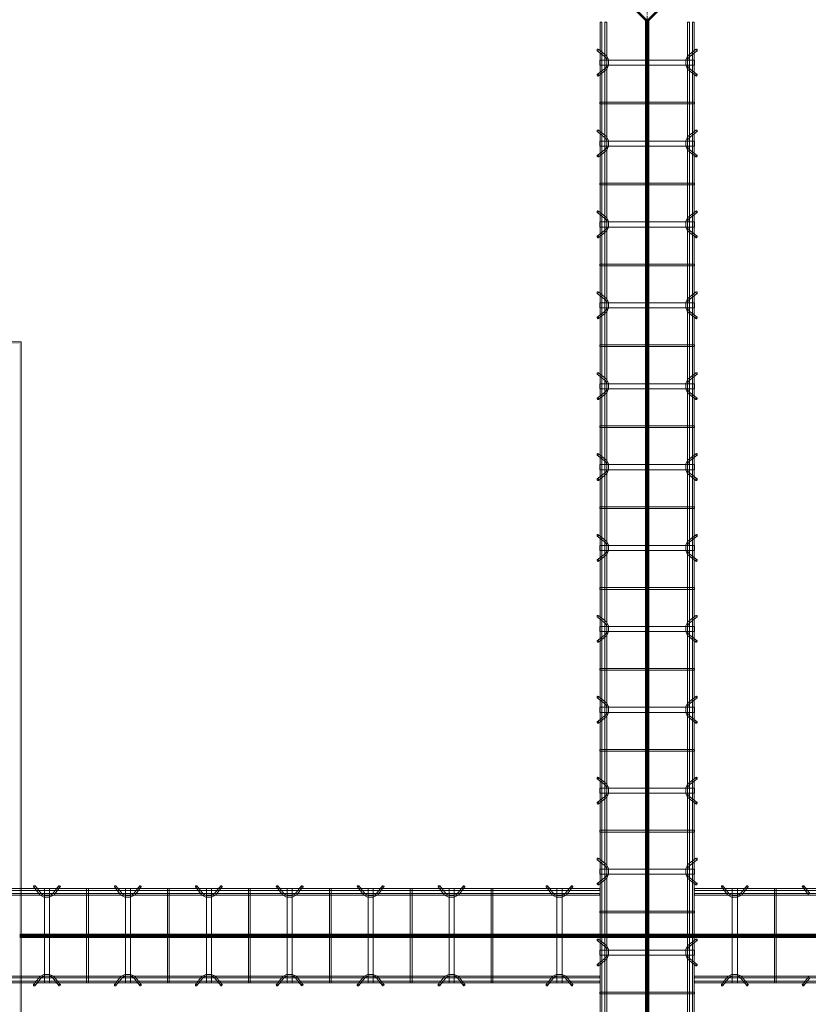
# Model space of a CAD drawing. Header units: inches. Extents: x -4136 to 1945, y -6639 to 12387.
# Tile 515 of 656: x -2920 to -2803, y 11681 to 11827. Entities that reach past the tile are written whole.
import ezdxf

# ---------------------------------------------------------------- set-up
doc = ezdxf.new("R2010")
doc.units = ezdxf.units.IN
doc.header["$MEASUREMENT"] = 0
doc.linetypes.add('Línea de rejilla', pattern=[0.875, 0.5, -0.125, 0.125, -0.125])
for name, color, linetype, lineweight in [('A-FLOR', 7, 'Continuous', 9), ('A-GENM', 7, 'Continuous', 9), ('S-BEAM', 7, 'Continuous', 9), ('S-GRID', 7, 'Continuous', 9)]:
    doc.layers.add(name, color=color, linetype=linetype, lineweight=lineweight)

# ---------------------------------------------------------------- blocks, each defined once
blk = doc.blocks.new('Dowel bar assembly - Dowel bar assembly-673887-SLAB ON GROUND JOINTS')
at = {"layer": 'S-BEAM', "color": 253, "true_color": 0xaaaaaa}
for p, q in [((149.1, 1.98), (0, 1.98)), ((0, 1.98), (0, 1.72)), ((0, 1.72), (0, 1.98)), ((0, 1.72), (149.1, 1.72)), ((4.02, 2.23), (4.97, 1.03)), ((5.18, 1.19), (4.23, 2.39)), ((5.63, 1.99), (5.63, -12.01)), ((6.38, 1.99), (5.63, 1.99)), ((5.63, 1.99), (6.38, 1.99)), ((6.38, -12.01), (6.38, 1.99)), ((7.76, 2.39), (6.81, 1.19)), ((7.01, 1.03), (7.96, 2.23)), ((11.87, 1.99), (11.87, -12.01)), ((12.13, 1.99), (11.87, 1.99)), ((11.87, 1.99), (12.13, 1.99)), ((12.13, -12.01), (12.13, 1.99)), ((16.02, 2.23), (16.97, 1.03)), ((17.18, 1.19), (16.23, 2.39)), ((149.1, 1.25), (0, 1.25)), ((0, 0.99), (0, 1.25)), ((0, 1.25), (0, 0.99)), ((0, 0.99), (149.1, 0.99)), ((149.1, -11.01), (0, -11.01)), ((0, -11.27), (0, -11.01)), ((0, -11.01), (0, -11.27)), ((0, -11.27), (149.1, -11.27)), ((4.97, -11.05), (4.02, -12.25)), ((4.23, -12.41), (5.18, -11.21)), ((6.81, -11.21), (7.76, -12.41)), ((7.96, -12.25), (7.01, -11.05)), ((16.97, -11.05), (16.02, -12.25)), ((16.23, -12.41), (17.18, -11.21)), ((149.1, -11.74), (0, -11.74)), ((0, -12), (0, -11.74)), ((0, -11.74), (0, -12)), ((0, -12), (149.1, -12)), ((6.38, -12.01), (5.63, -12.01)), ((5.63, -12.01), (6.38, -12.01)), ((12.13, -12.01), (11.87, -12.01)), ((11.87, -12.01), (12.13, -12.01))]:
    blk.add_line(p, q, dxfattribs=at)
at = {"layer": 'S-BEAM', "color": 253, "true_color": 0xaaaaaa, "flags": 128}
for points in [[(4.97, 1.03), (5.53, 0.73), (6.39, 0.72), (6.97, 0.99), (7.01, 1.03)], [(5.18, 1.19), (5.62, 0.97), (6.38, 0.98), (6.81, 1.19)], [(4.97, -11.05), (5.53, -10.75), (6.39, -10.74), (6.97, -11.01), (7.01, -11.05)], [(5.18, -11.21), (5.62, -10.99), (6.38, -11), (6.81, -11.21)]]:
    blk.add_lwpolyline(points, dxfattribs=at)
at = {"layer": 'S-BEAM', "color": 253, "true_color": 0xaaaaaa}
for centre, major_axis, start_param, end_param in [((4.12, 2.31), (0.101, 0.08), 5.709265, 8.850858), ((4.12, 2.31), (0.101, 0.08), 2.567673, 5.709265), ((7.86, 2.31), (-0.101, 0.08), 3.715513, 6.857105), ((7.86, 2.31), (-0.101, 0.08), 0.57392, 3.715513), ((16.12, 2.31), (0.101, 0.08), 5.709265, 8.850858), ((16.12, 2.31), (0.101, 0.08), 2.567673, 5.709265), ((4.12, -12.33), (-0.101, 0.08), 3.715513, 6.857105), ((4.12, -12.33), (-0.101, 0.08), 0.57392, 3.715513), ((7.86, -12.33), (0.101, 0.08), 5.709265, 8.850858), ((7.86, -12.33), (0.101, 0.08), 2.567673, 5.709265), ((16.12, -12.33), (-0.101, 0.08), 3.715513, 6.857105), ((16.12, -12.33), (-0.101, 0.08), 0.57392, 3.715513)]:
    blk.add_ellipse(centre, major_axis=major_axis, ratio=0.816528, start_param=start_param, end_param=end_param, dxfattribs=at)
blk = doc.blocks.new('Dowel bar assembly - Dowel bar assembly-680286-SLAB ON GROUND JOINTS')
at = {"layer": 'S-BEAM', "color": 253, "true_color": 0xaaaaaa}
for p, q in [((88, 1.98), (0, 1.98)), ((0, 1.98), (0, 1.72)), ((0, 1.72), (0, 1.98)), ((0, 1.72), (88, 1.72)), ((4.02, 2.23), (4.97, 1.03)), ((5.18, 1.19), (4.23, 2.39)), ((5.63, 1.99), (5.63, -12.01)), ((6.38, 1.99), (5.63, 1.99)), ((5.63, 1.99), (6.38, 1.99)), ((6.38, -12.01), (6.38, 1.99)), ((7.76, 2.39), (6.81, 1.19)), ((7.01, 1.03), (7.96, 2.23)), ((11.87, 1.99), (11.87, -12.01)), ((12.13, 1.99), (11.87, 1.99)), ((11.87, 1.99), (12.13, 1.99)), ((12.13, -12.01), (12.13, 1.99)), ((16.02, 2.23), (16.97, 1.03)), ((17.18, 1.19), (16.23, 2.39)), ((17.63, 1.99), (17.63, -12.01)), ((18.38, 1.99), (17.63, 1.99)), ((17.63, 1.99), (18.38, 1.99)), ((18.38, -12.01), (18.38, 1.99)), ((19.76, 2.39), (18.81, 1.19)), ((19.01, 1.03), (19.96, 2.23)), ((23.87, 1.99), (23.87, -12.01)), ((24.13, 1.99), (23.87, 1.99)), ((23.87, 1.99), (24.13, 1.99)), ((24.13, -12.01), (24.13, 1.99)), ((28.02, 2.23), (28.97, 1.03)), ((29.18, 1.19), (28.23, 2.39)), ((29.63, 1.99), (29.63, -12.01)), ((30.38, 1.99), (29.63, 1.99)), ((29.63, 1.99), (30.38, 1.99)), ((30.38, -12.01), (30.38, 1.99)), ((31.76, 2.39), (30.81, 1.19)), ((31.01, 1.03), (31.96, 2.23)), ((35.87, 1.99), (35.87, -12.01)), ((36.13, 1.99), (35.87, 1.99)), ((35.87, 1.99), (36.13, 1.99)), ((36.13, -12.01), (36.13, 1.99)), ((40.02, 2.23), (40.97, 1.03)), ((41.18, 1.19), (40.23, 2.39)), ((41.63, 1.99), (41.63, -12.01)), ((42.38, 1.99), (41.63, 1.99)), ((41.63, 1.99), (42.38, 1.99)), ((42.38, -12.01), (42.38, 1.99)), ((43.76, 2.39), (42.81, 1.19)), ((43.01, 1.03), (43.96, 2.23)), ((47.87, 1.99), (47.87, -12.01)), ((48.13, 1.99), (47.87, 1.99)), ((47.87, 1.99), (48.13, 1.99)), ((48.13, -12.01), (48.13, 1.99)), ((52.02, 2.23), (52.97, 1.03)), ((53.18, 1.19), (52.23, 2.39)), ((53.63, 1.99), (53.63, -12.01)), ((54.38, 1.99), (53.63, 1.99)), ((53.63, 1.99), (54.38, 1.99)), ((54.38, -12.01), (54.38, 1.99)), ((55.76, 2.39), (54.81, 1.19)), ((55.01, 1.03), (55.96, 2.23)), ((59.87, 1.99), (59.87, -12.01)), ((60.13, 1.99), (59.87, 1.99)), ((59.87, 1.99), (60.13, 1.99)), ((60.13, -12.01), (60.13, 1.99)), ((64.02, 2.23), (64.97, 1.03)), ((65.18, 1.19), (64.23, 2.39)), ((65.63, 1.99), (65.63, -12.01)), ((66.38, 1.99), (65.63, 1.99)), ((65.63, 1.99), (66.38, 1.99)), ((66.38, -12.01), (66.38, 1.99)), ((67.76, 2.39), (66.81, 1.19)), ((67.01, 1.03), (67.96, 2.23)), ((71.87, 1.99), (71.87, -12.01)), ((72.13, 1.99), (71.87, 1.99)), ((71.87, 1.99), (72.13, 1.99)), ((72.13, -12.01), (72.13, 1.99)), ((80.02, 2.23), (80.97, 1.03)), ((81.18, 1.19), (80.23, 2.39)), ((81.62, 1.99), (81.62, -12.01)), ((82.38, 1.99), (81.62, 1.99)), ((81.62, 1.99), (82.38, 1.99)), ((82.38, -12.01), (82.38, 1.99)), ((83.76, 2.39), (82.81, 1.19)), ((83.01, 1.03), (83.96, 2.23)), ((88, 1.98), (88, 1.72)), ((88, 1.72), (88, 1.98)), ((88, 1.25), (0, 1.25)), ((0, 0.99), (0, 1.25)), ((0, 1.25), (0, 0.99)), ((0, 0.99), (88, 0.99)), ((88, 0.99), (88, 1.25)), ((88, 1.25), (88, 0.99)), ((88, -11.01), (0, -11.01)), ((0, -11.27), (0, -11.01)), ((0, -11.01), (0, -11.27)), ((0, -11.27), (88, -11.27)), ((4.97, -11.05), (4.02, -12.25)), ((4.23, -12.41), (5.18, -11.21)), ((6.81, -11.21), (7.76, -12.41)), ((7.96, -12.25), (7.01, -11.05)), ((16.97, -11.05), (16.02, -12.25)), ((16.23, -12.41), (17.18, -11.21)), ((18.81, -11.21), (19.76, -12.41)), ((19.96, -12.25), (19.01, -11.05)), ((28.97, -11.05), (28.02, -12.25)), ((28.23, -12.41), (29.18, -11.21)), ((30.81, -11.21), (31.76, -12.41)), ((31.96, -12.25), (31.01, -11.05)), ((40.97, -11.05), (40.02, -12.25)), ((40.23, -12.41), (41.18, -11.21)), ((42.81, -11.21), (43.76, -12.41)), ((43.96, -12.25), (43.01, -11.05)), ((52.97, -11.05), (52.02, -12.25)), ((52.23, -12.41), (53.18, -11.21)), ((54.81, -11.21), (55.76, -12.41)), ((55.96, -12.25), (55.01, -11.05)), ((64.97, -11.05), (64.02, -12.25)), ((64.23, -12.41), (65.18, -11.21)), ((66.81, -11.21), (67.76, -12.41)), ((67.96, -12.25), (67.01, -11.05)), ((80.97, -11.05), (80.02, -12.25)), ((80.23, -12.41), (81.18, -11.21)), ((82.81, -11.21), (83.76, -12.41)), ((83.96, -12.25), (83.01, -11.05)), ((88, -11.27), (88, -11.01)), ((88, -11.01), (88, -11.27)), ((88, -11.74), (0, -11.74)), ((0, -12), (0, -11.74)), ((0, -11.74), (0, -12)), ((0, -12), (88, -12)), ((6.38, -12.01), (5.63, -12.01)), ((5.63, -12.01), (6.38, -12.01)), ((12.13, -12.01), (11.87, -12.01)), ((11.87, -12.01), (12.13, -12.01)), ((18.38, -12.01), (17.63, -12.01)), ((17.63, -12.01), (18.38, -12.01)), ((24.13, -12.01), (23.87, -12.01)), ((23.87, -12.01), (24.13, -12.01)), ((30.38, -12.01), (29.63, -12.01)), ((29.63, -12.01), (30.38, -12.01)), ((36.13, -12.01), (35.87, -12.01)), ((35.87, -12.01), (36.13, -12.01)), ((42.38, -12.01), (41.63, -12.01)), ((41.63, -12.01), (42.38, -12.01)), ((48.13, -12.01), (47.87, -12.01)), ((47.87, -12.01), (48.13, -12.01)), ((54.38, -12.01), (53.63, -12.01)), ((53.63, -12.01), (54.38, -12.01)), ((60.13, -12.01), (59.87, -12.01)), ((59.87, -12.01), (60.13, -12.01)), ((66.38, -12.01), (65.63, -12.01)), ((65.63, -12.01), (66.38, -12.01)), ((72.13, -12.01), (71.87, -12.01)), ((71.87, -12.01), (72.13, -12.01)), ((82.38, -12.01), (81.62, -12.01)), ((81.62, -12.01), (82.38, -12.01)), ((88, -12), (88, -11.74)), ((88, -11.74), (88, -12))]:
    blk.add_line(p, q, dxfattribs=at)
at = {"layer": 'S-BEAM', "color": 253, "true_color": 0xaaaaaa, "flags": 128}
for points in [[(4.97, 1.03), (5.53, 0.73), (6.39, 0.72), (6.97, 0.99), (7.01, 1.03)], [(5.18, 1.19), (5.62, 0.97), (6.38, 0.98), (6.81, 1.19)], [(16.97, 1.03), (17.53, 0.73), (18.39, 0.72), (18.97, 0.99), (19.01, 1.03)], [(17.18, 1.19), (17.62, 0.97), (18.38, 0.98), (18.81, 1.19)], [(28.97, 1.03), (29.53, 0.73), (30.39, 0.72), (30.97, 0.99), (31.01, 1.03)], [(29.18, 1.19), (29.62, 0.97), (30.38, 0.98), (30.81, 1.19)], [(40.97, 1.03), (41.53, 0.73), (42.39, 0.72), (42.97, 0.99), (43.01, 1.03)], [(41.18, 1.19), (41.62, 0.97), (42.38, 0.98), (42.81, 1.19)], [(52.97, 1.03), (53.53, 0.73), (54.39, 0.72), (54.97, 0.99), (55.01, 1.03)], [(53.18, 1.19), (53.62, 0.97), (54.38, 0.98), (54.81, 1.19)], [(64.97, 1.03), (65.53, 0.73), (66.39, 0.72), (66.97, 0.99), (67.01, 1.03)], [(65.18, 1.19), (65.62, 0.97), (66.38, 0.98), (66.81, 1.19)], [(80.97, 1.03), (81.53, 0.73), (82.39, 0.72), (82.97, 0.99), (83.01, 1.03)], [(81.18, 1.19), (81.62, 0.97), (82.38, 0.98), (82.81, 1.19)], [(4.97, -11.05), (5.53, -10.75), (6.39, -10.74), (6.97, -11.01), (7.01, -11.05)], [(5.18, -11.21), (5.62, -10.99), (6.38, -11), (6.81, -11.21)], [(16.97, -11.05), (17.53, -10.75), (18.39, -10.74), (18.97, -11.01), (19.01, -11.05)], [(17.18, -11.21), (17.62, -10.99), (18.38, -11), (18.81, -11.21)], [(28.97, -11.05), (29.53, -10.75), (30.39, -10.74), (30.97, -11.01), (31.01, -11.05)], [(29.18, -11.21), (29.62, -10.99), (30.38, -11), (30.81, -11.21)], [(40.97, -11.05), (41.53, -10.75), (42.39, -10.74), (42.97, -11.01), (43.01, -11.05)], [(41.18, -11.21), (41.62, -10.99), (42.38, -11), (42.81, -11.21)], [(52.97, -11.05), (53.53, -10.75), (54.39, -10.74), (54.97, -11.01), (55.01, -11.05)], [(53.18, -11.21), (53.62, -10.99), (54.38, -11), (54.81, -11.21)], [(64.97, -11.05), (65.53, -10.75), (66.39, -10.74), (66.97, -11.01), (67.01, -11.05)], [(65.18, -11.21), (65.62, -10.99), (66.38, -11), (66.81, -11.21)], [(80.97, -11.05), (81.53, -10.75), (82.39, -10.74), (82.97, -11.01), (83.01, -11.05)], [(81.18, -11.21), (81.62, -10.99), (82.38, -11), (82.81, -11.21)]]:
    blk.add_lwpolyline(points, dxfattribs=at)
at = {"layer": 'S-BEAM', "color": 253, "true_color": 0xaaaaaa}
for centre, major_axis, start_param, end_param in [((4.12, 2.31), (0.101, 0.08), 5.709265, 8.850858), ((4.12, 2.31), (0.101, 0.08), 2.567673, 5.709265), ((7.86, 2.31), (-0.101, 0.08), 3.715513, 6.857105), ((7.86, 2.31), (-0.101, 0.08), 0.57392, 3.715513), ((16.12, 2.31), (0.101, 0.08), 5.709265, 8.850858), ((16.12, 2.31), (0.101, 0.08), 2.567673, 5.709265), ((19.86, 2.31), (-0.101, 0.08), 3.715513, 6.857105), ((19.86, 2.31), (-0.101, 0.08), 0.57392, 3.715513), ((28.12, 2.31), (0.101, 0.08), 5.709265, 8.850858), ((28.12, 2.31), (0.101, 0.08), 2.567673, 5.709265), ((31.86, 2.31), (-0.101, 0.08), 3.715513, 6.857105), ((31.86, 2.31), (-0.101, 0.08), 0.57392, 3.715513), ((40.12, 2.31), (0.101, 0.08), 5.709265, 8.850858), ((40.12, 2.31), (0.101, 0.08), 2.567673, 5.709265), ((43.86, 2.31), (-0.101, 0.08), 3.715513, 6.857105), ((43.86, 2.31), (-0.101, 0.08), 0.57392, 3.715513), ((52.12, 2.31), (0.101, 0.08), 5.709265, 8.850858), ((52.12, 2.31), (0.101, 0.08), 2.567673, 5.709265), ((55.86, 2.31), (-0.101, 0.08), 3.715513, 6.857105), ((55.86, 2.31), (-0.101, 0.08), 0.57392, 3.715513), ((64.12, 2.31), (0.101, 0.08), 5.709265, 8.850858), ((64.12, 2.31), (0.101, 0.08), 2.567673, 5.709265), ((67.86, 2.31), (-0.101, 0.08), 3.715513, 6.857105), ((67.86, 2.31), (-0.101, 0.08), 0.57392, 3.715513), ((80.12, 2.31), (0.101, 0.08), 5.709265, 8.850858), ((80.12, 2.31), (0.101, 0.08), 2.567673, 5.709265), ((83.86, 2.31), (-0.101, 0.08), 3.715513, 6.857105), ((83.86, 2.31), (-0.101, 0.08), 0.57392, 3.715513), ((4.12, -12.33), (-0.101, 0.08), 3.715513, 6.857105), ((4.12, -12.33), (-0.101, 0.08), 0.57392, 3.715513), ((7.86, -12.33), (0.101, 0.08), 5.709265, 8.850858), ((7.86, -12.33), (0.101, 0.08), 2.567673, 5.709265), ((16.12, -12.33), (-0.101, 0.08), 3.715513, 6.857105), ((16.12, -12.33), (-0.101, 0.08), 0.57392, 3.715513), ((19.86, -12.33), (0.101, 0.08), 5.709265, 8.850858), ((19.86, -12.33), (0.101, 0.08), 2.567673, 5.709265), ((28.12, -12.33), (-0.101, 0.08), 3.715513, 6.857105), ((28.12, -12.33), (-0.101, 0.08), 0.57392, 3.715513), ((31.86, -12.33), (0.101, 0.08), 5.709265, 8.850858), ((31.86, -12.33), (0.101, 0.08), 2.567673, 5.709265), ((40.12, -12.33), (-0.101, 0.08), 3.715513, 6.857105), ((40.12, -12.33), (-0.101, 0.08), 0.57392, 3.715513), ((43.86, -12.33), (0.101, 0.08), 5.709265, 8.850858), ((43.86, -12.33), (0.101, 0.08), 2.567673, 5.709265), ((52.12, -12.33), (-0.101, 0.08), 3.715513, 6.857105), ((52.12, -12.33), (-0.101, 0.08), 0.57392, 3.715513), ((55.86, -12.33), (0.101, 0.08), 5.709265, 8.850858), ((55.86, -12.33), (0.101, 0.08), 2.567673, 5.709265), ((64.12, -12.33), (-0.101, 0.08), 3.715513, 6.857105), ((64.12, -12.33), (-0.101, 0.08), 0.57392, 3.715513), ((67.86, -12.33), (0.101, 0.08), 5.709265, 8.850858), ((67.86, -12.33), (0.101, 0.08), 2.567673, 5.709265), ((80.12, -12.33), (-0.101, 0.08), 3.715513, 6.857105), ((80.12, -12.33), (-0.101, 0.08), 0.57392, 3.715513), ((83.86, -12.33), (0.101, 0.08), 5.709265, 8.850858), ((83.86, -12.33), (0.101, 0.08), 2.567673, 5.709265)]:
    blk.add_ellipse(centre, major_axis=major_axis, ratio=0.816528, start_param=start_param, end_param=end_param, dxfattribs=at)
blk = doc.blocks.new('Dowel bar assembly - Dowel bar assembly-676036-SLAB ON GROUND JOINTS')
at = {"layer": 'S-BEAM', "color": 253, "true_color": 0xaaaaaa}
for p, q in [((271.28, 1.98), (0, 1.98)), ((0, 1.98), (0, 1.72)), ((0, 1.72), (0, 1.98)), ((0, 1.72), (271.28, 1.72)), ((4.02, 2.23), (4.97, 1.03)), ((5.18, 1.19), (4.23, 2.39)), ((5.63, 1.99), (5.63, -12.01)), ((6.38, 1.99), (5.63, 1.99)), ((5.63, 1.99), (6.38, 1.99)), ((6.38, -12.01), (6.38, 1.99)), ((7.76, 2.39), (6.81, 1.19)), ((7.01, 1.03), (7.96, 2.23)), ((11.87, 1.99), (11.87, -12.01)), ((12.13, 1.99), (11.87, 1.99)), ((11.87, 1.99), (12.13, 1.99)), ((12.13, -12.01), (12.13, 1.99)), ((16.02, 2.23), (16.97, 1.03)), ((17.18, 1.19), (16.23, 2.39)), ((17.63, 1.99), (17.63, -12.01)), ((18.38, 1.99), (17.63, 1.99)), ((17.63, 1.99), (18.38, 1.99)), ((18.38, -12.01), (18.38, 1.99)), ((19.76, 2.39), (18.81, 1.19)), ((19.01, 1.03), (19.96, 2.23)), ((23.87, 1.99), (23.87, -12.01)), ((24.13, 1.99), (23.87, 1.99)), ((23.87, 1.99), (24.13, 1.99)), ((24.13, -12.01), (24.13, 1.99)), ((28.02, 2.23), (28.97, 1.03)), ((29.18, 1.19), (28.23, 2.39)), ((29.63, 1.99), (29.63, -12.01)), ((30.38, 1.99), (29.63, 1.99)), ((29.63, 1.99), (30.38, 1.99)), ((30.38, -12.01), (30.38, 1.99)), ((31.76, 2.39), (30.81, 1.19)), ((31.01, 1.03), (31.96, 2.23)), ((35.87, 1.99), (35.87, -12.01)), ((36.13, 1.99), (35.87, 1.99)), ((35.87, 1.99), (36.13, 1.99)), ((36.13, -12.01), (36.13, 1.99)), ((40.02, 2.23), (40.97, 1.03)), ((41.18, 1.19), (40.23, 2.39)), ((41.63, 1.99), (41.63, -12.01)), ((42.38, 1.99), (41.63, 1.99)), ((41.63, 1.99), (42.38, 1.99)), ((42.38, -12.01), (42.38, 1.99)), ((43.76, 2.39), (42.81, 1.19)), ((43.01, 1.03), (43.96, 2.23)), ((47.87, 1.99), (47.87, -12.01)), ((48.13, 1.99), (47.87, 1.99)), ((47.87, 1.99), (48.13, 1.99)), ((48.13, -12.01), (48.13, 1.99)), ((52.02, 2.23), (52.97, 1.03)), ((53.18, 1.19), (52.23, 2.39)), ((53.63, 1.99), (53.63, -12.01)), ((54.38, 1.99), (53.63, 1.99)), ((53.63, 1.99), (54.38, 1.99)), ((54.38, -12.01), (54.38, 1.99)), ((55.76, 2.39), (54.81, 1.19)), ((55.01, 1.03), (55.96, 2.23)), ((59.87, 1.99), (59.87, -12.01)), ((60.13, 1.99), (59.87, 1.99)), ((59.87, 1.99), (60.13, 1.99)), ((60.13, -12.01), (60.13, 1.99)), ((64.02, 2.23), (64.97, 1.03)), ((65.18, 1.19), (64.23, 2.39)), ((65.63, 1.99), (65.63, -12.01)), ((66.38, 1.99), (65.63, 1.99)), ((65.63, 1.99), (66.38, 1.99)), ((66.38, -12.01), (66.38, 1.99)), ((67.76, 2.39), (66.81, 1.19)), ((67.01, 1.03), (67.96, 2.23)), ((71.87, 1.99), (71.87, -12.01)), ((72.13, 1.99), (71.87, 1.99)), ((71.87, 1.99), (72.13, 1.99)), ((72.13, -12.01), (72.13, 1.99)), ((76.02, 2.23), (76.97, 1.03)), ((77.18, 1.19), (76.23, 2.39)), ((77.63, 1.99), (77.63, -12.01)), ((78.38, 1.99), (77.63, 1.99)), ((77.63, 1.99), (78.38, 1.99)), ((78.38, -12.01), (78.38, 1.99)), ((79.76, 2.39), (78.81, 1.19)), ((79.01, 1.03), (79.96, 2.23)), ((83.87, 1.99), (83.87, -12.01)), ((84.13, 1.99), (83.87, 1.99)), ((83.87, 1.99), (84.13, 1.99)), ((84.13, -12.01), (84.13, 1.99)), ((88.02, 2.23), (88.97, 1.03)), ((89.18, 1.19), (88.23, 2.39)), ((89.63, 1.99), (89.63, -12.01)), ((90.38, 1.99), (89.63, 1.99)), ((89.63, 1.99), (90.38, 1.99)), ((90.38, -12.01), (90.38, 1.99)), ((91.76, 2.39), (90.81, 1.19)), ((91.01, 1.03), (91.96, 2.23)), ((95.87, 1.99), (95.87, -12.01)), ((96.13, 1.99), (95.87, 1.99)), ((95.87, 1.99), (96.13, 1.99)), ((96.13, -12.01), (96.13, 1.99)), ((100.02, 2.23), (100.97, 1.03)), ((101.18, 1.19), (100.23, 2.39)), ((101.63, 1.99), (101.63, -12.01)), ((102.38, 1.99), (101.63, 1.99)), ((101.63, 1.99), (102.38, 1.99)), ((102.38, -12.01), (102.38, 1.99)), ((103.76, 2.39), (102.81, 1.19)), ((103.01, 1.03), (103.96, 2.23)), ((107.87, 1.99), (107.87, -12.01)), ((108.13, 1.99), (107.87, 1.99)), ((107.87, 1.99), (108.13, 1.99)), ((108.13, -12.01), (108.13, 1.99)), ((112.02, 2.23), (112.97, 1.03)), ((113.18, 1.19), (112.23, 2.39)), ((113.63, 1.99), (113.63, -12.01)), ((114.38, 1.99), (113.63, 1.99)), ((113.63, 1.99), (114.38, 1.99)), ((114.38, -12.01), (114.38, 1.99)), ((115.76, 2.39), (114.81, 1.19)), ((115.01, 1.03), (115.96, 2.23)), ((119.87, 1.99), (119.87, -12.01)), ((120.13, 1.99), (119.87, 1.99)), ((119.87, 1.99), (120.13, 1.99)), ((120.13, -12.01), (120.13, 1.99)), ((124.02, 2.23), (124.97, 1.03)), ((125.18, 1.19), (124.23, 2.39)), ((125.63, 1.99), (125.63, -12.01)), ((126.38, 1.99), (125.63, 1.99)), ((125.63, 1.99), (126.38, 1.99)), ((126.38, -12.01), (126.38, 1.99)), ((127.76, 2.39), (126.81, 1.19)), ((127.01, 1.03), (127.96, 2.23)), ((131.87, 1.99), (131.87, -12.01)), ((132.13, 1.99), (131.87, 1.99)), ((131.87, 1.99), (132.13, 1.99)), ((132.13, -12.01), (132.13, 1.99)), ((136.02, 2.23), (136.97, 1.03)), ((137.18, 1.19), (136.23, 2.39)), ((137.63, 1.99), (137.63, -12.01)), ((138.38, 1.99), (137.63, 1.99)), ((137.63, 1.99), (138.38, 1.99)), ((138.38, -12.01), (138.38, 1.99)), ((139.76, 2.39), (138.81, 1.19)), ((139.01, 1.03), (139.96, 2.23)), ((143.87, 1.99), (143.87, -12.01)), ((144.13, 1.99), (143.87, 1.99)), ((143.87, 1.99), (144.13, 1.99)), ((144.13, -12.01), (144.13, 1.99)), ((271.28, 1.25), (0, 1.25)), ((0, 0.99), (0, 1.25)), ((0, 1.25), (0, 0.99)), ((0, 0.99), (271.28, 0.99)), ((271.28, -11.01), (0, -11.01)), ((0, -11.27), (0, -11.01)), ((0, -11.01), (0, -11.27)), ((0, -11.27), (271.28, -11.27)), ((4.97, -11.05), (4.02, -12.25)), ((4.23, -12.41), (5.18, -11.21)), ((6.81, -11.21), (7.76, -12.41)), ((7.96, -12.25), (7.01, -11.05)), ((16.97, -11.05), (16.02, -12.25)), ((16.23, -12.41), (17.18, -11.21)), ((18.81, -11.21), (19.76, -12.41)), ((19.96, -12.25), (19.01, -11.05)), ((28.97, -11.05), (28.02, -12.25)), ((28.23, -12.41), (29.18, -11.21)), ((30.81, -11.21), (31.76, -12.41)), ((31.96, -12.25), (31.01, -11.05)), ((40.97, -11.05), (40.02, -12.25)), ((40.23, -12.41), (41.18, -11.21)), ((42.81, -11.21), (43.76, -12.41)), ((43.96, -12.25), (43.01, -11.05)), ((52.97, -11.05), (52.02, -12.25)), ((52.23, -12.41), (53.18, -11.21)), ((54.81, -11.21), (55.76, -12.41)), ((55.96, -12.25), (55.01, -11.05)), ((64.97, -11.05), (64.02, -12.25)), ((64.23, -12.41), (65.18, -11.21)), ((66.81, -11.21), (67.76, -12.41)), ((67.96, -12.25), (67.01, -11.05)), ((76.97, -11.05), (76.02, -12.25)), ((76.23, -12.41), (77.18, -11.21)), ((78.81, -11.21), (79.76, -12.41)), ((79.96, -12.25), (79.01, -11.05)), ((88.97, -11.05), (88.02, -12.25)), ((88.23, -12.41), (89.18, -11.21)), ((90.81, -11.21), (91.76, -12.41)), ((91.96, -12.25), (91.01, -11.05)), ((100.97, -11.05), (100.02, -12.25)), ((100.23, -12.41), (101.18, -11.21)), ((102.81, -11.21), (103.76, -12.41)), ((103.96, -12.25), (103.01, -11.05)), ((112.97, -11.05), (112.02, -12.25)), ((112.23, -12.41), (113.18, -11.21)), ((114.81, -11.21), (115.76, -12.41)), ((115.96, -12.25), (115.01, -11.05)), ((124.97, -11.05), (124.02, -12.25)), ((124.23, -12.41), (125.18, -11.21)), ((126.81, -11.21), (127.76, -12.41)), ((127.96, -12.25), (127.01, -11.05)), ((136.97, -11.05), (136.02, -12.25)), ((136.23, -12.41), (137.18, -11.21)), ((138.81, -11.21), (139.76, -12.41)), ((139.96, -12.25), (139.01, -11.05)), ((271.28, -11.74), (0, -11.74)), ((0, -12), (0, -11.74)), ((0, -11.74), (0, -12)), ((0, -12), (271.28, -12)), ((6.38, -12.01), (5.63, -12.01)), ((5.63, -12.01), (6.38, -12.01)), ((12.13, -12.01), (11.87, -12.01)), ((11.87, -12.01), (12.13, -12.01)), ((18.38, -12.01), (17.63, -12.01)), ((17.63, -12.01), (18.38, -12.01)), ((24.13, -12.01), (23.87, -12.01)), ((23.87, -12.01), (24.13, -12.01)), ((30.38, -12.01), (29.63, -12.01)), ((29.63, -12.01), (30.38, -12.01)), ((36.13, -12.01), (35.87, -12.01)), ((35.87, -12.01), (36.13, -12.01)), ((42.38, -12.01), (41.63, -12.01)), ((41.63, -12.01), (42.38, -12.01)), ((48.13, -12.01), (47.87, -12.01)), ((47.87, -12.01), (48.13, -12.01)), ((54.38, -12.01), (53.63, -12.01)), ((53.63, -12.01), (54.38, -12.01)), ((60.13, -12.01), (59.87, -12.01)), ((59.87, -12.01), (60.13, -12.01)), ((66.38, -12.01), (65.63, -12.01)), ((65.63, -12.01), (66.38, -12.01)), ((72.13, -12.01), (71.87, -12.01)), ((71.87, -12.01), (72.13, -12.01)), ((78.38, -12.01), (77.63, -12.01)), ((77.63, -12.01), (78.38, -12.01)), ((84.13, -12.01), (83.87, -12.01)), ((83.87, -12.01), (84.13, -12.01)), ((90.38, -12.01), (89.63, -12.01)), ((89.63, -12.01), (90.38, -12.01)), ((96.13, -12.01), (95.87, -12.01)), ((95.87, -12.01), (96.13, -12.01)), ((102.38, -12.01), (101.63, -12.01)), ((101.63, -12.01), (102.38, -12.01)), ((108.13, -12.01), (107.87, -12.01)), ((107.87, -12.01), (108.13, -12.01)), ((114.38, -12.01), (113.63, -12.01)), ((113.63, -12.01), (114.38, -12.01)), ((120.13, -12.01), (119.87, -12.01)), ((119.87, -12.01), (120.13, -12.01)), ((126.38, -12.01), (125.63, -12.01)), ((125.63, -12.01), (126.38, -12.01)), ((132.13, -12.01), (131.87, -12.01)), ((131.87, -12.01), (132.13, -12.01)), ((138.38, -12.01), (137.63, -12.01)), ((137.63, -12.01), (138.38, -12.01)), ((144.13, -12.01), (143.87, -12.01)), ((143.87, -12.01), (144.13, -12.01))]:
    blk.add_line(p, q, dxfattribs=at)
at = {"layer": 'S-BEAM', "color": 253, "true_color": 0xaaaaaa, "flags": 128}
for points in [[(4.97, 1.03), (5.53, 0.73), (6.39, 0.72), (6.97, 0.99), (7.01, 1.03)], [(5.18, 1.19), (5.62, 0.97), (6.38, 0.98), (6.81, 1.19)], [(16.97, 1.03), (17.53, 0.73), (18.39, 0.72), (18.97, 0.99), (19.01, 1.03)], [(17.18, 1.19), (17.62, 0.97), (18.38, 0.98), (18.81, 1.19)], [(28.97, 1.03), (29.53, 0.73), (30.39, 0.72), (30.97, 0.99), (31.01, 1.03)], [(29.18, 1.19), (29.62, 0.97), (30.38, 0.98), (30.81, 1.19)], [(40.97, 1.03), (41.53, 0.73), (42.39, 0.72), (42.97, 0.99), (43.01, 1.03)], [(41.18, 1.19), (41.62, 0.97), (42.38, 0.98), (42.81, 1.19)], [(52.97, 1.03), (53.53, 0.73), (54.39, 0.72), (54.97, 0.99), (55.01, 1.03)], [(53.18, 1.19), (53.62, 0.97), (54.38, 0.98), (54.81, 1.19)], [(64.97, 1.03), (65.53, 0.73), (66.39, 0.72), (66.97, 0.99), (67.01, 1.03)], [(65.18, 1.19), (65.62, 0.97), (66.38, 0.98), (66.81, 1.19)], [(76.97, 1.03), (77.53, 0.73), (78.39, 0.72), (78.97, 0.99), (79.01, 1.03)], [(77.18, 1.19), (77.62, 0.97), (78.38, 0.98), (78.81, 1.19)], [(88.97, 1.03), (89.53, 0.73), (90.39, 0.72), (90.97, 0.99), (91.01, 1.03)], [(89.18, 1.19), (89.62, 0.97), (90.38, 0.98), (90.81, 1.19)], [(100.97, 1.03), (101.53, 0.73), (102.39, 0.72), (102.97, 0.99), (103.01, 1.03)], [(101.18, 1.19), (101.62, 0.97), (102.38, 0.98), (102.81, 1.19)], [(112.97, 1.03), (113.53, 0.73), (114.39, 0.72), (114.97, 0.99), (115.01, 1.03)], [(113.18, 1.19), (113.62, 0.97), (114.38, 0.98), (114.81, 1.19)], [(124.97, 1.03), (125.53, 0.73), (126.39, 0.72), (126.97, 0.99), (127.01, 1.03)], [(125.18, 1.19), (125.62, 0.97), (126.38, 0.98), (126.81, 1.19)], [(136.97, 1.03), (137.53, 0.73), (138.39, 0.72), (138.97, 0.99), (139.01, 1.03)], [(137.18, 1.19), (137.62, 0.97), (138.38, 0.98), (138.81, 1.19)], [(4.97, -11.05), (5.53, -10.75), (6.39, -10.74), (6.97, -11.01), (7.01, -11.05)], [(5.18, -11.21), (5.62, -10.99), (6.38, -11), (6.81, -11.21)], [(16.97, -11.05), (17.53, -10.75), (18.39, -10.74), (18.97, -11.01), (19.01, -11.05)], [(17.18, -11.21), (17.62, -10.99), (18.38, -11), (18.81, -11.21)], [(28.97, -11.05), (29.53, -10.75), (30.39, -10.74), (30.97, -11.01), (31.01, -11.05)], [(29.18, -11.21), (29.62, -10.99), (30.38, -11), (30.81, -11.21)], [(40.97, -11.05), (41.53, -10.75), (42.39, -10.74), (42.97, -11.01), (43.01, -11.05)], [(41.18, -11.21), (41.62, -10.99), (42.38, -11), (42.81, -11.21)], [(52.97, -11.05), (53.53, -10.75), (54.39, -10.74), (54.97, -11.01), (55.01, -11.05)], [(53.18, -11.21), (53.62, -10.99), (54.38, -11), (54.81, -11.21)], [(64.97, -11.05), (65.53, -10.75), (66.39, -10.74), (66.97, -11.01), (67.01, -11.05)], [(65.18, -11.21), (65.62, -10.99), (66.38, -11), (66.81, -11.21)], [(76.97, -11.05), (77.53, -10.75), (78.39, -10.74), (78.97, -11.01), (79.01, -11.05)], [(77.18, -11.21), (77.62, -10.99), (78.38, -11), (78.81, -11.21)], [(88.97, -11.05), (89.53, -10.75), (90.39, -10.74), (90.97, -11.01), (91.01, -11.05)], [(89.18, -11.21), (89.62, -10.99), (90.38, -11), (90.81, -11.21)], [(100.97, -11.05), (101.53, -10.75), (102.39, -10.74), (102.97, -11.01), (103.01, -11.05)], [(101.18, -11.21), (101.62, -10.99), (102.38, -11), (102.81, -11.21)], [(112.97, -11.05), (113.53, -10.75), (114.39, -10.74), (114.97, -11.01), (115.01, -11.05)], [(113.18, -11.21), (113.62, -10.99), (114.38, -11), (114.81, -11.21)], [(124.97, -11.05), (125.53, -10.75), (126.39, -10.74), (126.97, -11.01), (127.01, -11.05)], [(125.18, -11.21), (125.62, -10.99), (126.38, -11), (126.81, -11.21)], [(136.97, -11.05), (137.53, -10.75), (138.39, -10.74), (138.97, -11.01), (139.01, -11.05)], [(137.18, -11.21), (137.62, -10.99), (138.38, -11), (138.81, -11.21)]]:
    blk.add_lwpolyline(points, dxfattribs=at)
at = {"layer": 'S-BEAM', "color": 253, "true_color": 0xaaaaaa}
for centre, major_axis, start_param, end_param in [((4.12, 2.31), (0.101, 0.08), 5.709265, 8.850858), ((4.12, 2.31), (0.101, 0.08), 2.567673, 5.709265), ((7.86, 2.31), (-0.101, 0.08), 3.715513, 6.857105), ((7.86, 2.31), (-0.101, 0.08), 0.57392, 3.715513), ((16.12, 2.31), (0.101, 0.08), 5.709265, 8.850858), ((16.12, 2.31), (0.101, 0.08), 2.567673, 5.709265), ((19.86, 2.31), (-0.101, 0.08), 3.715513, 6.857105), ((19.86, 2.31), (-0.101, 0.08), 0.57392, 3.715513), ((28.12, 2.31), (0.101, 0.08), 5.709265, 8.850858), ((28.12, 2.31), (0.101, 0.08), 2.567673, 5.709265), ((31.86, 2.31), (-0.101, 0.08), 3.715513, 6.857105), ((31.86, 2.31), (-0.101, 0.08), 0.57392, 3.715513), ((40.12, 2.31), (0.101, 0.08), 5.709265, 8.850858), ((40.12, 2.31), (0.101, 0.08), 2.567673, 5.709265), ((43.86, 2.31), (-0.101, 0.08), 3.715513, 6.857105), ((43.86, 2.31), (-0.101, 0.08), 0.57392, 3.715513), ((52.12, 2.31), (0.101, 0.08), 5.709265, 8.850858), ((52.12, 2.31), (0.101, 0.08), 2.567673, 5.709265), ((55.86, 2.31), (-0.101, 0.08), 3.715513, 6.857105), ((55.86, 2.31), (-0.101, 0.08), 0.57392, 3.715513), ((64.12, 2.31), (0.101, 0.08), 5.709265, 8.850858), ((64.12, 2.31), (0.101, 0.08), 2.567673, 5.709265), ((67.86, 2.31), (-0.101, 0.08), 3.715513, 6.857105), ((67.86, 2.31), (-0.101, 0.08), 0.57392, 3.715513), ((76.12, 2.31), (0.101, 0.08), 5.709265, 8.850858), ((76.12, 2.31), (0.101, 0.08), 2.567673, 5.709265), ((79.86, 2.31), (-0.101, 0.08), 3.715513, 6.857105), ((79.86, 2.31), (-0.101, 0.08), 0.57392, 3.715513), ((88.12, 2.31), (0.101, 0.08), 5.709265, 8.850858), ((88.12, 2.31), (0.101, 0.08), 2.567673, 5.709265), ((91.86, 2.31), (-0.101, 0.08), 3.715513, 6.857105), ((91.86, 2.31), (-0.101, 0.08), 0.57392, 3.715513), ((100.12, 2.31), (0.101, 0.08), 5.709265, 8.850858), ((100.12, 2.31), (0.101, 0.08), 2.567673, 5.709265), ((103.86, 2.31), (-0.101, 0.08), 3.715513, 6.857105), ((103.86, 2.31), (-0.101, 0.08), 0.57392, 3.715513), ((112.12, 2.31), (0.101, 0.08), 5.709265, 8.850858), ((112.12, 2.31), (0.101, 0.08), 2.567673, 5.709265), ((115.86, 2.31), (-0.101, 0.08), 3.715513, 6.857105), ((115.86, 2.31), (-0.101, 0.08), 0.57392, 3.715513), ((124.12, 2.31), (0.101, 0.08), 5.709265, 8.850858), ((124.12, 2.31), (0.101, 0.08), 2.567673, 5.709265), ((127.86, 2.31), (-0.101, 0.08), 3.715513, 6.857105), ((127.86, 2.31), (-0.101, 0.08), 0.57392, 3.715513), ((136.12, 2.31), (0.101, 0.08), 5.709265, 8.850858), ((136.12, 2.31), (0.101, 0.08), 2.567673, 5.709265), ((139.86, 2.31), (-0.101, 0.08), 3.715513, 6.857105), ((139.86, 2.31), (-0.101, 0.08), 0.57392, 3.715513), ((4.12, -12.33), (-0.101, 0.08), 3.715513, 6.857105), ((4.12, -12.33), (-0.101, 0.08), 0.57392, 3.715513), ((7.86, -12.33), (0.101, 0.08), 5.709265, 8.850858), ((7.86, -12.33), (0.101, 0.08), 2.567673, 5.709265), ((16.12, -12.33), (-0.101, 0.08), 3.715513, 6.857105), ((16.12, -12.33), (-0.101, 0.08), 0.57392, 3.715513), ((19.86, -12.33), (0.101, 0.08), 5.709265, 8.850858), ((19.86, -12.33), (0.101, 0.08), 2.567673, 5.709265), ((28.12, -12.33), (-0.101, 0.08), 3.715513, 6.857105), ((28.12, -12.33), (-0.101, 0.08), 0.57392, 3.715513), ((31.86, -12.33), (0.101, 0.08), 5.709265, 8.850858), ((31.86, -12.33), (0.101, 0.08), 2.567673, 5.709265), ((40.12, -12.33), (-0.101, 0.08), 3.715513, 6.857105), ((40.12, -12.33), (-0.101, 0.08), 0.57392, 3.715513), ((43.86, -12.33), (0.101, 0.08), 5.709265, 8.850858), ((43.86, -12.33), (0.101, 0.08), 2.567673, 5.709265), ((52.12, -12.33), (-0.101, 0.08), 3.715513, 6.857105), ((52.12, -12.33), (-0.101, 0.08), 0.57392, 3.715513), ((55.86, -12.33), (0.101, 0.08), 5.709265, 8.850858), ((55.86, -12.33), (0.101, 0.08), 2.567673, 5.709265), ((64.12, -12.33), (-0.101, 0.08), 3.715513, 6.857105), ((64.12, -12.33), (-0.101, 0.08), 0.57392, 3.715513), ((67.86, -12.33), (0.101, 0.08), 5.709265, 8.850858), ((67.86, -12.33), (0.101, 0.08), 2.567673, 5.709265), ((76.12, -12.33), (-0.101, 0.08), 3.715513, 6.857105), ((76.12, -12.33), (-0.101, 0.08), 0.57392, 3.715513), ((79.86, -12.33), (0.101, 0.08), 5.709265, 8.850858), ((79.86, -12.33), (0.101, 0.08), 2.567673, 5.709265), ((88.12, -12.33), (-0.101, 0.08), 3.715513, 6.857105), ((88.12, -12.33), (-0.101, 0.08), 0.57392, 3.715513), ((91.86, -12.33), (0.101, 0.08), 5.709265, 8.850858), ((91.86, -12.33), (0.101, 0.08), 2.567673, 5.709265), ((100.12, -12.33), (-0.101, 0.08), 3.715513, 6.857105), ((100.12, -12.33), (-0.101, 0.08), 0.57392, 3.715513), ((103.86, -12.33), (0.101, 0.08), 5.709265, 8.850858), ((103.86, -12.33), (0.101, 0.08), 2.567673, 5.709265), ((112.12, -12.33), (-0.101, 0.08), 3.715513, 6.857105), ((112.12, -12.33), (-0.101, 0.08), 0.57392, 3.715513), ((115.86, -12.33), (0.101, 0.08), 5.709265, 8.850858), ((115.86, -12.33), (0.101, 0.08), 2.567673, 5.709265), ((124.12, -12.33), (-0.101, 0.08), 3.715513, 6.857105), ((124.12, -12.33), (-0.101, 0.08), 0.57392, 3.715513), ((127.86, -12.33), (0.101, 0.08), 5.709265, 8.850858), ((127.86, -12.33), (0.101, 0.08), 2.567673, 5.709265), ((136.12, -12.33), (-0.101, 0.08), 3.715513, 6.857105), ((136.12, -12.33), (-0.101, 0.08), 0.57392, 3.715513), ((139.86, -12.33), (0.101, 0.08), 5.709265, 8.850858), ((139.86, -12.33), (0.101, 0.08), 2.567673, 5.709265)]:
    blk.add_ellipse(centre, major_axis=major_axis, ratio=0.816528, start_param=start_param, end_param=end_param, dxfattribs=at)

msp = doc.modelspace()

# ---------------------------------------------------------------- hatches: boundary and pattern name
at = {"layer": 'A-GENM', "true_color": 0xff0000}
for points in [[(-2847.78909, 11847.1894), (-2847.67773, 11847.30075), (-2847.45502, 11847.07804), (-2847.34367, 11847.1894), (-2827.32374, 11827.16947), (-2827.43509, 11827.05811), (-2827.21238, 11826.8354), (-2827.32374, 11826.72404), (-2827.52059, 11826.9209)], [(-2847.78909, 11847.1894), (-2847.67773, 11847.30075), (-2847.45502, 11847.07804), (-2847.34367, 11847.1894), (-2827.32374, 11827.16947), (-2827.43509, 11827.05811), (-2827.21238, 11826.8354), (-2827.2803, 11826.76748), (-2827.32374, 11826.72404), (-2827.36718, 11826.76748)], [(-2827.43509, 11827.05811), (-2827.32374, 11827.16947), (-2807.30381, 11847.1894), (-2807.19245, 11847.07804), (-2806.96974, 11847.30075), (-2806.85839, 11847.1894), (-2807.05524, 11846.99255), (-2827.21238, 11826.8354)], [(-2827.43509, 11827.05811), (-2827.32374, 11827.16947), (-2807.30381, 11847.1894), (-2807.19245, 11847.07804), (-2806.96974, 11847.30075), (-2806.90183, 11847.23284), (-2806.85839, 11847.1894), (-2806.90183, 11847.14596), (-2827.21238, 11826.8354)], [(-2920.13768, 11778.9894), (-2920.45264, 11778.9894), (-3748.91124, 11778.9894), (-3748.91124, 11779.30436), (-2920.13768, 11779.30436)], [(-2920.13768, 11778.9894), (-2920.45264, 11778.9894), (-3748.91124, 11778.9894), (-3748.91124, 11779.30436), (-2920.13768, 11779.30436)], [(-2920.45264, 11544.98668), (-2920.45264, 11778.9894), (-2920.13768, 11778.9894), (-2920.13768, 11544.98668)], [(-2920.45264, 11544.98668), (-2920.45264, 11778.9894), (-2920.13768, 11778.9894), (-2920.13768, 11544.98668)]]:
    msp.add_hatch(color=1, dxfattribs=at).paths.add_polyline_path(points, flags=0)
at = {"layer": 'A-GENM', "true_color": 0x0000ff}
for points in [[(-2827.58036, 11826.98067), (-2827.32374, 11826.72404), (-2827.15717, 11826.89062), (-2827.15717, 11555.48818), (-2827.32374, 11555.65475), (-2827.53929, 11555.43919), (-2827.58036, 11555.43919)], [(-2827.12689, 11826.9209), (-2827.12689, 11555.4579), (-2827.32374, 11555.65475), (-2827.52059, 11555.4579), (-2827.52059, 11826.9209), (-2827.32374, 11826.72404), (-2827.21238, 11826.8354)], [(-2827.15869, 11826.88909), (-2827.15869, 11555.4897), (-2827.32374, 11555.65475), (-2827.50273, 11555.47576), (-2827.50273, 11826.90304), (-2827.32374, 11826.72404)], [(-2827.07181, 11555.43919), (-2827.10818, 11555.43919), (-2827.32374, 11555.65475), (-2827.49348, 11555.485), (-2827.49348, 11826.89379), (-2827.32374, 11826.72404), (-2827.10103, 11826.94676), (-2827.18666, 11827.03239), (-2827.07181, 11827.03239)], [(-2827.2803, 11826.76748), (-2827.2803, 11555.61131), (-2827.32374, 11555.65475), (-2827.36718, 11555.61131), (-2827.36718, 11826.76748), (-2827.32374, 11826.72404)], [(-2827.07029, 11555.43919), (-2827.10818, 11555.43919), (-2827.2803, 11555.61131), (-2827.2803, 11826.76748), (-2827.10103, 11826.94676), (-2827.18666, 11827.03239), (-2827.07029, 11827.03239)], [(-2920.29516, 11691.44285), (-1943.6387, 11691.44285), (-1943.32374, 11691.44285), (-1943.13624, 11691.44285), (-1943.13624, 11691.23284), (-1943.32374, 11691.23284), (-1943.6387, 11691.23284), (-2920.29516, 11691.23284)], [(-2920.29516, 11691.44133), (-1943.6387, 11691.44133), (-1943.32374, 11691.44133), (-1943.13624, 11691.44133), (-1943.13624, 11691.01965), (-1943.32374, 11691.01965), (-1943.6387, 11691.01965), (-2920.29516, 11691.01965)], [(-1943.13624, 11690.99255), (-1943.32374, 11690.99255), (-1943.6387, 11690.99255), (-2920.29516, 11690.99255), (-2920.29516, 11691.38625), (-1943.6387, 11691.38625), (-1943.32374, 11691.38625), (-1943.13624, 11691.38625)], [(-2920.29516, 11691.35597), (-1943.6387, 11691.35597), (-1943.32374, 11691.35597), (-1943.13624, 11691.35597), (-1943.13624, 11690.93277), (-1943.32374, 11690.93277), (-1943.6387, 11690.93277), (-2920.29516, 11690.93277)], [(-2920.29516, 11691.35445), (-1943.6387, 11691.35445), (-1943.32374, 11691.35445), (-1943.13624, 11691.35445), (-1943.13624, 11691.01041), (-1943.32374, 11691.01041), (-1943.6387, 11691.01041), (-2920.29516, 11691.01041)], [(-2920.29516, 11691.23284), (-1943.6387, 11691.23284), (-1943.32374, 11691.23284), (-1943.13624, 11691.23284), (-1943.13624, 11691.14596), (-1943.32374, 11691.14596), (-1943.6387, 11691.14596), (-2920.29516, 11691.14596)]]:
    msp.add_hatch(color=5, dxfattribs=at).paths.add_polyline_path(points, flags=0)

# ---------------------------------------------------------------- linework, layer by layer
at = {"layer": 'A-FLOR'}
for p, q in [((-2827.32374, 11826.94676), (-2847.56638, 11847.1894)), ((-2807.0811, 11847.1894), (-2827.32374, 11826.94676))]:
    msp.add_line(p, q, dxfattribs=at)
at = {"layer": 'A-GENM', "color": 1, "true_color": 0xff0000}
for p, q in [((-2847.78909, 11847.1894), (-2827.52059, 11826.9209)), ((-2847.78909, 11847.1894), (-2827.48122, 11826.88152)), ((-2827.50273, 11826.90304), (-2847.78909, 11847.1894)), ((-2827.36718, 11826.76748), (-2847.78909, 11847.1894)), ((-2806.90183, 11847.14596), (-2827.21238, 11826.8354)), ((-2827.21238, 11826.8354), (-2807.01587, 11847.03192)), ((-2807.03738, 11847.01041), (-2827.21238, 11826.8354)), ((-2827.21238, 11826.8354), (-2807.05524, 11846.99255)), ((-2827.41585, 11826.81616), (-2827.50273, 11826.90304)), ((-2827.32374, 11826.72404), (-2827.41585, 11826.81616)), ((-2827.32374, 11826.72404), (-2827.36718, 11826.76748)), ((-2827.32374, 11826.72404), (-2827.21238, 11826.8354)), ((-2827.2803, 11826.76748), (-2827.32374, 11826.72404)), ((-2827.21238, 11826.8354), (-2827.2803, 11826.76748)), ((-2920.13768, 11779.30436), (-3748.91124, 11779.30436)), ((-2920.13768, 11779.30436), (-3748.91124, 11779.30436)), ((-3748.91124, 11779.30436), (-2920.13768, 11779.30436)), ((-3748.91124, 11779.30436), (-2920.13768, 11779.30436)), ((-2920.13768, 11779.30436), (-2920.13768, 11778.9894)), ((-2920.13768, 11778.9894), (-2920.13768, 11779.30436)), ((-2920.13768, 11778.9894), (-2920.13768, 11779.30436)), ((-2920.13768, 11779.30436), (-2920.13768, 11778.9894)), ((-2920.13768, 11544.98668), (-2920.13768, 11778.9894)), ((-2920.13768, 11544.98668), (-2920.13768, 11778.9894)), ((-2920.13768, 11778.9894), (-2920.13768, 11778.95003)), ((-2920.13768, 11778.9894), (-2920.13768, 11544.98668)), ((-2920.13768, 11778.95003), (-2920.13768, 11544.98668))]:
    msp.add_line(p, q, dxfattribs=at)
at = {"layer": 'A-GENM', "color": 5, "true_color": 0x0000ff}
for p, q in [((-2827.32374, 11826.72404), (-2827.58036, 11826.98067)), ((-2827.58036, 11555.43919), (-2827.58036, 11826.98067)), ((-2827.58036, 11826.98067), (-2827.32374, 11826.72404)), ((-2827.52059, 11826.9209), (-2827.52059, 11555.4579)), ((-2827.52059, 11826.9209), (-2827.48122, 11826.88152)), ((-2827.52059, 11826.9209), (-2827.52059, 11555.4579)), ((-2827.41585, 11826.81616), (-2827.50273, 11826.90304)), ((-2827.50273, 11826.90304), (-2827.32374, 11826.72404)), ((-2827.50273, 11555.47576), (-2827.50273, 11826.90304)), ((-2827.49348, 11826.89379), (-2827.32374, 11826.72404)), ((-2827.32374, 11826.72404), (-2827.49348, 11826.89379)), ((-2827.49348, 11555.485), (-2827.49348, 11826.89379)), ((-2827.48122, 11555.49727), (-2827.48122, 11826.88152)), ((-2827.48122, 11826.88152), (-2827.48122, 11555.49727)), ((-2827.41585, 11826.81616), (-2827.32374, 11826.72404)), ((-2827.41585, 11555.56264), (-2827.41585, 11826.81616)), ((-2827.32374, 11826.72404), (-2827.36718, 11826.76748)), ((-2827.36718, 11826.76748), (-2827.36718, 11555.61131)), ((-2827.32374, 11826.72404), (-2827.36718, 11826.76748)), ((-2827.32374, 11826.72404), (-2827.10103, 11826.94676)), ((-2827.10103, 11826.94676), (-2827.32374, 11826.72404)), ((-2827.32374, 11826.72404), (-2827.10103, 11826.94676)), ((-2827.15717, 11826.89062), (-2827.32374, 11826.72404)), ((-2827.32374, 11826.72404), (-2827.15717, 11826.89062)), ((-2827.32374, 11826.72404), (-2827.15869, 11826.88909)), ((-2827.15869, 11826.88909), (-2827.32374, 11826.72404)), ((-2827.2803, 11826.76748), (-2827.32374, 11826.72404)), ((-2827.10103, 11826.94676), (-2827.2803, 11826.76748)), ((-2827.2803, 11826.76748), (-2827.2803, 11555.61131)), ((-2827.12689, 11826.9209), (-2827.21238, 11826.8354)), ((-2827.21238, 11826.8354), (-2827.16626, 11826.88152)), ((-2827.16626, 11827.03239), (-2827.18666, 11827.03239)), ((-2827.18666, 11827.03239), (-2827.12689, 11827.03239)), ((-2827.12689, 11826.97262), (-2827.18666, 11827.03239)), ((-2827.18666, 11827.03239), (-2827.16626, 11827.01199)), ((-2827.18666, 11827.03239), (-2827.07029, 11827.03239)), ((-2827.07029, 11827.03239), (-2827.18666, 11827.03239)), ((-2827.18666, 11827.03239), (-2827.15717, 11827.03239)), ((-2827.15717, 11827.03239), (-2827.18666, 11827.03239)), ((-2827.18666, 11827.03239), (-2827.10103, 11826.94676)), ((-2827.10103, 11826.94676), (-2827.18666, 11827.03239)), ((-2827.18666, 11827.03239), (-2827.10103, 11826.94676)), ((-2827.10103, 11826.94676), (-2827.18666, 11827.03239)), ((-2827.18666, 11827.03239), (-2827.15869, 11827.00442)), ((-2827.15869, 11827.00442), (-2827.18666, 11827.03239)), ((-2827.18666, 11827.03239), (-2827.15717, 11827.0029)), ((-2827.15717, 11827.0029), (-2827.18666, 11827.03239)), ((-2827.07181, 11827.03239), (-2827.18666, 11827.03239)), ((-2827.18666, 11827.03239), (-2827.07181, 11827.03239)), ((-2827.15869, 11827.03239), (-2827.18666, 11827.03239)), ((-2827.18666, 11827.03239), (-2827.15869, 11827.03239)), ((-2827.12689, 11827.03239), (-2827.16626, 11827.03239)), ((-2827.16626, 11827.01199), (-2827.16626, 11827.03239)), ((-2827.16626, 11827.01199), (-2827.16626, 11827.03239)), ((-2827.16626, 11827.01199), (-2827.12689, 11826.97262)), ((-2827.16626, 11826.88152), (-2827.12689, 11826.9209)), ((-2827.16626, 11555.49727), (-2827.16626, 11826.88152)), ((-2827.16626, 11555.49727), (-2827.16626, 11826.88152)), ((-2827.15869, 11827.00442), (-2827.15869, 11827.03239)), ((-2827.15869, 11555.4897), (-2827.15869, 11826.88909)), ((-2827.15717, 11827.0029), (-2827.15717, 11827.03239)), ((-2827.15717, 11555.48818), (-2827.15717, 11826.89062)), ((-2827.12689, 11827.03239), (-2827.12689, 11826.97262)), ((-2827.12689, 11827.03239), (-2827.12689, 11826.97262)), ((-2827.12689, 11826.9209), (-2827.12689, 11555.4579)), ((-2827.12689, 11826.9209), (-2827.12689, 11555.4579)), ((-2827.07181, 11555.43919), (-2827.07181, 11827.03239)), ((-2827.07029, 11555.43919), (-2827.07029, 11827.03239)), ((-2920.29516, 11691.23284), (-2920.29516, 11691.44285)), ((-2920.29516, 11691.44285), (-2920.29516, 11691.01965)), ((-1943.6387, 11691.44285), (-2920.29516, 11691.44285)), ((-2920.29516, 11691.01965), (-2920.29516, 11691.44133)), ((-2920.29516, 11691.44133), (-2920.29516, 11691.09729)), ((-1943.6387, 11691.44133), (-2920.29516, 11691.44133)), ((-2920.29516, 11690.99255), (-2920.29516, 11691.38625)), ((-2920.29516, 11691.38625), (-2920.29516, 11691.34688)), ((-2920.29516, 11691.38625), (-1943.6387, 11691.38625)), ((-2920.29516, 11691.38625), (-1943.6387, 11691.38625)), ((-2920.29516, 11690.93277), (-2920.29516, 11691.35597)), ((-2920.29516, 11691.35597), (-2920.29516, 11691.14596)), ((-1943.6387, 11691.35597), (-2920.29516, 11691.35597)), ((-2920.29516, 11691.01041), (-2920.29516, 11691.35445)), ((-2920.29516, 11691.35445), (-2920.29516, 11690.93277)), ((-1943.6387, 11691.35445), (-2920.29516, 11691.35445)), ((-2920.29516, 11691.34688), (-2920.29516, 11691.03192)), ((-1943.6387, 11691.34688), (-2920.29516, 11691.34688)), ((-1943.6387, 11691.34688), (-2920.29516, 11691.34688)), ((-2920.29516, 11691.14596), (-2920.29516, 11691.23284)), ((-2920.29516, 11691.23284), (-1943.6387, 11691.23284)), ((-1943.6387, 11691.14596), (-2920.29516, 11691.14596)), ((-2920.29516, 11691.09729), (-2920.29516, 11691.01041)), ((-1943.6387, 11691.09729), (-2920.29516, 11691.09729)), ((-2920.29516, 11691.03192), (-2920.29516, 11690.99255)), ((-1943.6387, 11691.03192), (-2920.29516, 11691.03192)), ((-2920.29516, 11691.03192), (-1943.6387, 11691.03192)), ((-1943.6387, 11691.01965), (-2920.29516, 11691.01965)), ((-2920.29516, 11691.01041), (-1943.6387, 11691.01041)), ((-2920.29516, 11690.99255), (-1943.6387, 11690.99255)), ((-2920.29516, 11690.99255), (-1943.6387, 11690.99255)), ((-1943.6387, 11690.93277), (-2920.29516, 11690.93277))]:
    msp.add_line(p, q, dxfattribs=at)
at = {"layer": 'S-GRID', "color": 253, "linetype": 'Línea de rejilla', "true_color": 0xaaaaaa}
msp.add_line((-2827.32374, 9772.6103), (-2827.32374, 12288.55505), dxfattribs=at)

# ---------------------------------------------------------------- block references
at = {"layer": 'S-BEAM', "color": 253, "true_color": 0xaaaaaa, "rotation": 269.9999999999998}
msp.add_blockref('Dowel bar assembly - Dowel bar assembly-676036-SLAB ON GROUND JOINTS', (-2822.31354, 11826.70916), dxfattribs=at)
at = {"layer": 'S-BEAM', "color": 253, "true_color": 0xaaaaaa}
for name, p in [('Dowel bar assembly - Dowel bar assembly-680286-SLAB ON GROUND JOINTS', (-2922.32374, 11696.19959)), ('Dowel bar assembly - Dowel bar assembly-673887-SLAB ON GROUND JOINTS', (-2820.32374, 11696.19959))]:
    msp.add_blockref(name, p, dxfattribs=at)

doc.saveas('drawing.dxf')
